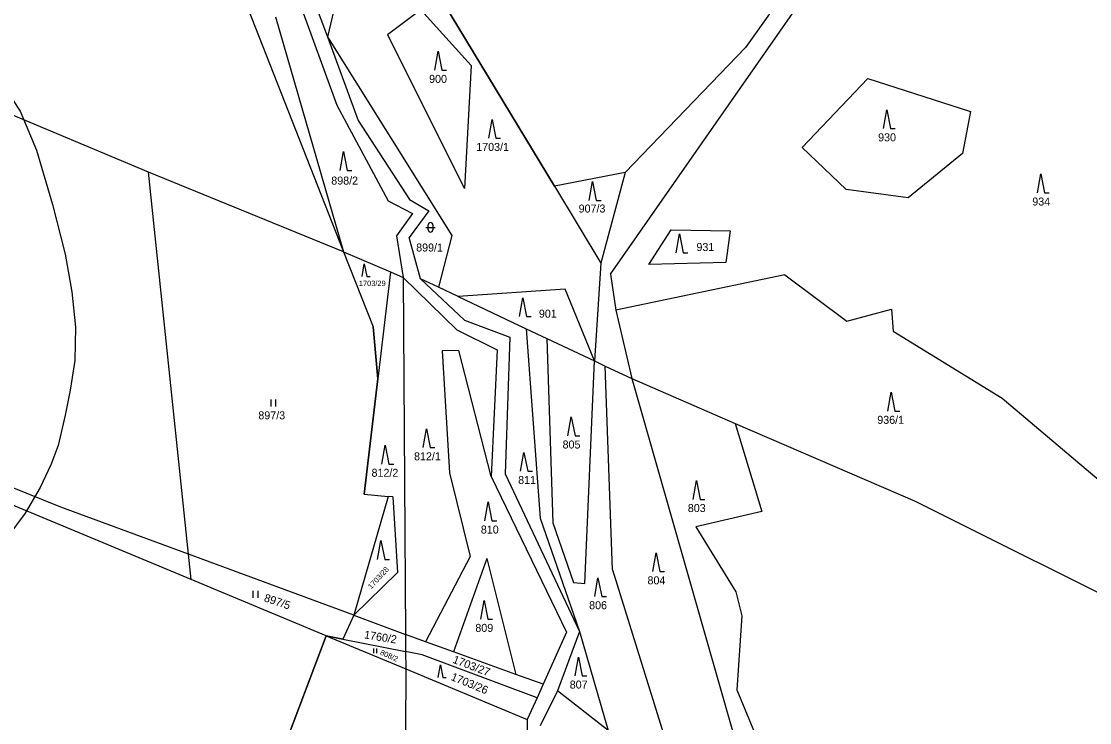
# Model space of a CAD drawing. Extents: x -546762 to -540209, y -1046851 to -1035694.
# Drawn here: x -543253.7 to -543026.8, y -1042518.5 to -1042369.7 of the extents above; entities that cross this region are included whole.
import ezdxf

# ---------------------------------------------------------------- set-up
doc = ezdxf.new("R2010")
doc.units = 0
for name, color, linetype in [('Vrstva 1', 7, 'Continuous'), ('Vrstva 18', 7, 'Continuous'), ('Vrstva 25', 7, 'Continuous'), ('Vrstva 52', 7, 'Continuous'), ('Vrstva 6', 7, 'Continuous')]:
    doc.layers.add(name, color=color, linetype=linetype)

msp = doc.modelspace()

# ---------------------------------------------------------------- linework, layer by layer
at = {"layer": 'Vrstva 1'}
for points in [[(-543182.26, -1042346.05), (-543188.66, -1042372.95)], [(-543165.41, -1042363.31), (-543140.44, -1042404.67)], [(-543194.68, -1042365.49), (-543186.63, -1042387.43)], [(-543191.44, -1042365.43), (-543188.66, -1042372.95)], [(-543205.6, -1042366.71), (-543185.21, -1042418.55)], [(-543094.07, -1042367.08), (-543099.86, -1042375.17)], [(-543199.67, -1042368.66), (-543185.21, -1042418.55)], [(-543188.66, -1042372.95), (-543162.23, -1042415.11)], [(-543188.66, -1042372.95), (-543182.1, -1042390.68)], [(-543099.86, -1042375.17), (-543125.43, -1042401.77)], [(-543186.63, -1042387.43), (-543175.76, -1042407.78)], [(-543182.1, -1042390.68), (-543171.23, -1042407.5)], [(-543125.43, -1042401.77), (-543140.44, -1042404.67)], [(-543125.43, -1042401.77), (-543130.59, -1042420.98)], [(-543140.44, -1042404.67), (-543130.59, -1042420.98)], [(-543175.76, -1042407.78), (-543170.6, -1042410.44)], [(-543171.23, -1042407.5), (-543167.14, -1042409.88)], [(-543170.6, -1042410.44), (-543174.02, -1042415.15)], [(-543167.14, -1042409.88), (-543171.28, -1042415.56)], [(-543174.02, -1042415.15), (-543172.59, -1042424.02)], [(-543168.9, -1042424.3), (-543171.28, -1042415.56)], [(-543162.23, -1042415.11), (-543165.09, -1042426.1)], [(-543185.21, -1042418.55), (-543178.94, -1042434.51)], [(-543185.21, -1042418.55), (-543175.29, -1042422.85)], [(-543175.29, -1042422.85), (-543172.59, -1042424.02)], [(-543172.59, -1042424.02), (-543161.2, -1042435.14)], [(-543168.9, -1042424.3), (-543159.52, -1042433.1)], [(-543165.09, -1042426.1), (-543168.9, -1042424.3)], [(-543159.52, -1042433.1), (-543149.91, -1042436.7)], [(-543177.97, -1042445.51), (-543178.94, -1042434.51)], [(-543161.2, -1042435.14), (-543152.64, -1042439.37)], [(-543149.91, -1042436.7), (-543150.91, -1042465.73)], [(-543152.64, -1042439.37), (-543153.9, -1042466.27)], [(-543180.87, -1042470.03), (-543177.97, -1042445.51)], [(-543150.91, -1042465.73), (-543135.11, -1042499.15)], [(-543153.9, -1042466.27), (-543137.85, -1042499.32)], [(-543180.87, -1042470.03), (-543175.77, -1042470.5)], [(-543175.77, -1042470.5), (-543183.08, -1042495.73)], [(-543183.08, -1042495.73), (-543185.4, -1042500.78)], [(-543183.08, -1042495.73), (-543172.08, -1042499.82)], [(-543172.08, -1042499.82), (-543172.06, -1042503.44)], [(-543137.85, -1042499.32), (-543142.85, -1042510.39)], [(-543135.11, -1042499.15), (-543139.76, -1042511.75)], [(-543198.36, -1042525.01), (-543188.89, -1042500.08)], [(-543188.89, -1042500.08), (-543185.4, -1042500.78)], [(-543188.89, -1042500.08), (-543172.03, -1042507.09)], [(-543185.4, -1042500.78), (-543172.06, -1042503.44)], [(-543172.06, -1042503.44), (-543172.03, -1042507.09)], [(-543172.03, -1042507.09), (-543172.25, -1042546.74)], [(-543142.85, -1042510.39), (-543144.13, -1042513.24)], [(-543144.13, -1042513.24), (-543146.21, -1042517.84)], [(-543139.76, -1042511.75), (-543143.49, -1042519.2)], [(-543129.06, -1042520.22), (-543139.76, -1042511.75)], [(-543146.21, -1042517.84), (-543145.96, -1042535.66)]]:
    msp.add_lwpolyline(points, dxfattribs=at)
at = {"layer": 'Vrstva 25'}
for p, q in [((-543167.76, -1042413.38), (-543165.76, -1042413.38)), ((-543167.26, -1042413.88), (-543167.26, -1042412.88)), ((-543166.26, -1042412.88), (-543166.26, -1042413.88)), ((-543200.64, -1042451.43), (-543200.64, -1042449.93)), ((-543199.64, -1042451.43), (-543199.64, -1042449.93)), ((-543204.4, -1042492.05), (-543204.4, -1042490.55)), ((-543203.4, -1042492.05), (-543203.4, -1042490.55)), ((-543178.82, -1042503.79), (-543178.82, -1042502.79)), ((-543178.16, -1042503.79), (-543178.16, -1042502.79))]:
    msp.add_line(p, q, dxfattribs=at)
for points in [[(-543165.85, -1042380.01), (-543165.15, -1042376.01), (-543164.35, -1042380.01), (-543163.35, -1042380.01)], [(-543070.55, -1042392.42), (-543069.85, -1042388.42), (-543069.05, -1042392.42), (-543068.05, -1042392.42)], [(-543154.37, -1042394.46), (-543153.67, -1042390.46), (-543152.87, -1042394.46), (-543151.87, -1042394.46)], [(-543185.95, -1042401.29), (-543185.25, -1042397.29), (-543184.45, -1042401.29), (-543183.45, -1042401.29)], [(-543037.86, -1042406.05), (-543037.16, -1042402.05), (-543036.36, -1042406.05), (-543035.36, -1042406.05)], [(-543133.05, -1042407.66), (-543132.35, -1042403.66), (-543131.55, -1042407.66), (-543130.55, -1042407.66)], [(-543114.59, -1042418.77), (-543113.89, -1042414.77), (-543113.09, -1042418.77), (-543112.09, -1042418.77)], [(-543181.29, -1042423.81), (-543180.82, -1042421.13), (-543180.28, -1042423.81), (-543179.61, -1042423.81)], [(-543147.86, -1042432.31), (-543147.16, -1042428.31), (-543146.36, -1042432.31), (-543145.36, -1042432.31)], [(-543069.61, -1042452.39), (-543068.91, -1042448.39), (-543068.11, -1042452.39), (-543067.11, -1042452.39)], [(-543137.57, -1042457.63), (-543136.87, -1042453.63), (-543136.07, -1042457.63), (-543135.07, -1042457.63)], [(-543168.32, -1042460.14), (-543167.62, -1042456.14), (-543166.82, -1042460.14), (-543165.82, -1042460.14)], [(-543177.08, -1042463.63), (-543176.38, -1042459.63), (-543175.58, -1042463.63), (-543174.58, -1042463.63)], [(-543147.62, -1042465.16), (-543146.92, -1042461.16), (-543146.12, -1042465.16), (-543145.12, -1042465.16)], [(-543110.97, -1042471.12), (-543110.27, -1042467.12), (-543109.47, -1042471.12), (-543108.47, -1042471.12)], [(-543155.21, -1042475.68), (-543154.51, -1042471.68), (-543153.71, -1042475.68), (-543152.71, -1042475.68)], [(-543177.99, -1042483.88), (-543177.29, -1042479.88), (-543176.49, -1042483.88), (-543175.49, -1042483.88)], [(-543119.53, -1042486.46), (-543118.83, -1042482.46), (-543118.03, -1042486.46), (-543117.03, -1042486.46)], [(-543131.89, -1042491.75), (-543131.19, -1042487.75), (-543130.39, -1042491.75), (-543129.39, -1042491.75)], [(-543156.1, -1042496.56), (-543155.4, -1042492.56), (-543154.6, -1042496.56), (-543153.6, -1042496.56)], [(-543165.12, -1042508.92), (-543164.65, -1042506.24), (-543164.11, -1042508.92), (-543163.44, -1042508.92)], [(-543136.05, -1042508.59), (-543135.35, -1042504.59), (-543134.55, -1042508.59), (-543133.55, -1042508.59)]]:
    msp.add_lwpolyline(points, dxfattribs=at)
for centre, start, end in [((-543166.76, -1042412.88), 0, 180), ((-543166.76, -1042413.88), 180, 0)]:
    msp.add_arc(centre, 0.5, start, end, dxfattribs=at)
at = {"layer": 'Vrstva 52'}
for points in [[(-543244.59, -1042217.88), (-543247.14, -1042222.41), (-543224.11, -1042247.37), (-543214.05, -1042282.33), (-543205.04, -1042336.81), (-543205.6, -1042366.71), (-543185.21, -1042418.55), (-543178.94, -1042434.51), (-543177.97, -1042445.51), (-543180.87, -1042470.03), (-543175.77, -1042470.5), (-543183.08, -1042495.73), (-543185.4, -1042500.78), (-543188.89, -1042500.08), (-543198.36, -1042525.01), (-543213.09, -1042545.98), (-543228.37, -1042561.85), (-543229.71, -1042564.4), (-543237.68, -1042579.56), (-543221.29, -1042590.89)], [(-543028.48, -1042317.84), (-543040.73, -1042330.31), (-543051.61, -1042343.83), (-543073.88, -1042355.42), (-543090.71, -1042357.86), (-543094.07, -1042367.08), (-543099.86, -1042375.17), (-543125.43, -1042401.77), (-543140.44, -1042404.67), (-543165.41, -1042363.31), (-543154.81, -1042335.03), (-543169.11, -1042293.13), (-543194.16, -1042279.71), (-543207.13, -1042243.97), (-543211.97, -1042235.36)], [(-543294.11, -1042350.17), (-543283.46, -1042358.04), (-543274.13, -1042366.28), (-543265.41, -1042374.16), (-543258.87, -1042381.31), (-543253.91, -1042388.7), (-543250.42, -1042397.03), (-543247.03, -1042408.54), (-543244.37, -1042419.08), (-543242.92, -1042427.08), (-543242.19, -1042434.59), (-543242.31, -1042441.62), (-543243.28, -1042447.92), (-543244.37, -1042453.25), (-543245.82, -1042459.67), (-543247.4, -1042463.79), (-543249.7, -1042468.64), (-543252.85, -1042474.09), (-543256.72, -1042479.3), (-543261.32, -1042484.51), (-543269.07, -1042492.79), (-543289.89, -1042513.14), (-543367.72, -1042592.26)]]:
    msp.add_lwpolyline(points, dxfattribs=at)
at = {"layer": 'Vrstva 6'}
for points in [[(-543128.55, -1042423.33), (-543086.77, -1042363.47)], [(-543168.81, -1042367.22), (-543175.89, -1042372.5)], [(-543168.81, -1042367.22), (-543158.13, -1042379.05)], [(-543175.89, -1042372.5), (-543159.57, -1042405.16)], [(-543226.69, -1042401.65), (-543292.86, -1042373.91)], [(-543158.13, -1042379.05), (-543159.57, -1042405.16)], [(-543073.86, -1042381.78), (-543087.8, -1042396.43)], [(-543073.86, -1042381.78), (-543052.1, -1042388.79)], [(-543052.1, -1042388.79), (-543053.74, -1042397.67)], [(-543078.47, -1042405.37), (-543087.8, -1042396.43)], [(-543053.74, -1042397.67), (-543065.28, -1042407.13)], [(-543185.21, -1042418.55), (-543226.69, -1042401.65)], [(-543218.14, -1042482.77), (-543226.69, -1042401.65)], [(-543065.28, -1042407.13), (-543078.47, -1042405.37)], [(-543120.37, -1042421.27), (-543115.67, -1042413.88)], [(-543115.67, -1042413.88), (-543103.11, -1042414.1)], [(-543103.11, -1042414.1), (-543104.07, -1042420.87)], [(-543130.59, -1042420.98), (-543131.96, -1042441.75)], [(-543104.07, -1042420.87), (-543120.37, -1042421.27)], [(-543175.29, -1042422.85), (-543177.97, -1042445.51)], [(-543172.59, -1042424.02), (-543172.08, -1042499.82)], [(-543128.55, -1042423.33), (-543127.38, -1042430.95)], [(-543091.5, -1042423.43), (-543127.38, -1042430.95)], [(-543091.5, -1042423.43), (-543078.32, -1042433.33)], [(-543160.92, -1042428.07), (-543165.09, -1042426.1)], [(-543138.16, -1042426.49), (-543160.92, -1042428.07)], [(-543131.96, -1042441.75), (-543138.16, -1042426.49)], [(-543160.92, -1042428.07), (-543146.45, -1042434.91)], [(-543127.38, -1042430.95), (-543124.02, -1042445.5)], [(-543078.32, -1042433.33), (-543068.86, -1042430.73)], [(-543068.86, -1042430.73), (-543068.5, -1042435.4)], [(-543146.45, -1042434.91), (-543142.04, -1042436.99)], [(-543146.45, -1042434.91), (-543143.44, -1042475.1)], [(-543068.5, -1042435.4), (-543045.36, -1042449.67)], [(-543142.04, -1042436.99), (-543131.96, -1042441.75)], [(-543142.04, -1042436.99), (-543140.76, -1042476.11)], [(-543160.74, -1042439.49), (-543164.32, -1042439.62)], [(-543164.32, -1042439.62), (-543162.71, -1042465.49)], [(-543153.9, -1042466.27), (-543160.74, -1042439.49)], [(-543133.96, -1042488.99), (-543131.96, -1042441.75)], [(-543131.96, -1042441.75), (-543129.69, -1042442.82)], [(-543129.69, -1042442.82), (-543124.02, -1042445.5)], [(-543128.14, -1042486.08), (-543129.69, -1042442.82)], [(-543124.02, -1042445.5), (-543096.8, -1042540.57)], [(-543124.02, -1042445.5), (-543102.04, -1042455.01)], [(-543045.36, -1042449.67), (-543004.15, -1042484.47)], [(-543102.04, -1042455.01), (-543063.82, -1042471.54)], [(-543102.04, -1042455.01), (-543096.36, -1042473.67)], [(-543245.25, -1042472.75), (-543282.86, -1042457.61)], [(-543217.58, -1042488.15), (-543285.67, -1042459.84)], [(-543162.71, -1042465.49), (-543158.32, -1042483.25)], [(-543174.75, -1042470.59), (-543175.77, -1042470.5)], [(-543174.75, -1042470.59), (-543173.74, -1042486.62)], [(-543063.82, -1042471.54), (-543012.62, -1042497.08)], [(-543218.14, -1042482.77), (-543245.25, -1042472.75)], [(-543096.36, -1042473.67), (-543110.39, -1042476.99)], [(-543143.44, -1042475.1), (-543135.11, -1042499.15)], [(-543140.76, -1042476.11), (-543136.42, -1042488.78)], [(-543110.39, -1042476.99), (-543101.9, -1042490.74)], [(-543183.08, -1042495.73), (-543218.14, -1042482.77)], [(-543217.58, -1042488.15), (-543218.14, -1042482.77)], [(-543158.32, -1042483.25), (-543167.81, -1042501.37)], [(-543154.77, -1042483.66), (-543161.9, -1042503.5)], [(-543154.77, -1042483.66), (-543148.66, -1042508.29)], [(-543128.14, -1042486.08), (-543114.99, -1042528.16)], [(-543188.89, -1042500.08), (-543217.58, -1042488.15)], [(-543173.74, -1042486.62), (-543183.08, -1042495.73)], [(-543136.42, -1042488.78), (-543133.96, -1042488.99)], [(-543101.9, -1042490.74), (-543100.66, -1042495.86)], [(-543100.66, -1042495.86), (-543101.72, -1042511.56)], [(-543167.81, -1042501.37), (-543172.08, -1042499.82)], [(-543135.11, -1042499.15), (-543129.06, -1042520.22)], [(-543161.9, -1042503.5), (-543167.81, -1042501.37)], [(-543168.51, -1042504.15), (-543172.06, -1042503.44)], [(-543144.13, -1042513.24), (-543168.51, -1042504.15)], [(-543148.66, -1042508.29), (-543161.9, -1042503.5)], [(-543172.03, -1042507.09), (-543146.21, -1042517.84)], [(-543142.85, -1042510.39), (-543148.66, -1042508.29)], [(-543101.72, -1042511.56), (-543087.96, -1042544.75)]]:
    msp.add_lwpolyline(points, dxfattribs=at)

# ---------------------------------------------------------------- texts
at = {"layer": 'Vrstva 18'}
for s, height, p in [('900', 1.7, (-543167.06, -1042382.71)), ('1703/1', 1.7, (-543157.05, -1042397.16)), ('930', 1.7, (-543071.69, -1042395.12)), ('898/2', 1.7, (-543187.84, -1042404.3)), ('907/3', 1.7, (-543135.3, -1042410.24)), ('934', 1.7, (-543038.94, -1042408.75)), ('899/1', 1.7, (-543169.81, -1042418.51)), ('931', 1.7, (-543110.28, -1042418.4)), ('1703/29', 1.14, (-543181.98, -1042425.84)), ('901', 1.7, (-543143.74, -1042432.55)), ('897/3', 1.7, (-543203.33, -1042454.13)), ('936/1', 1.7, (-543071.87, -1042455.09)), ('805', 1.7, (-543138.71, -1042460.33)), ('812/1', 1.7, (-543170.26, -1042462.84)), ('812/2', 1.7, (-543179.29, -1042466.33)), ('811', 1.7, (-543148.15, -1042467.86)), ('803', 1.7, (-543112.11, -1042473.82)), ('810', 1.7, (-543156.07, -1042478.38)), ('804', 1.7, (-543120.67, -1042489.16)), ('806', 1.7, (-543133.07, -1042494.45)), ('809', 1.7, (-543157.24, -1042499.26)), ('807', 1.7, (-543137.19, -1042511.29))]:
    msp.add_text(s, height=height, dxfattribs=at).set_placement(p)
for s, height, rotation, p in [('1703/28', 1.14, 47.5808, (-543179.34, -1042490.25)), ('897/5', 1.7, 341.3361, (-543202.26, -1042492.72)), ('1760/2', 1.7, 350.6536, (-543180.95, -1042500.62)), ('808/2', 1.14, 336.2953, (-543177.58, -1042504.03)), ('1703/27', 1.7, 339.0763, (-543162.19, -1042505.78)), ('1703/26', 1.7, 337.6955, (-543162.57, -1042509.42))]:
    msp.add_text(s, height=height, rotation=rotation, dxfattribs=at).set_placement(p)

doc.saveas('drawing.dxf')
